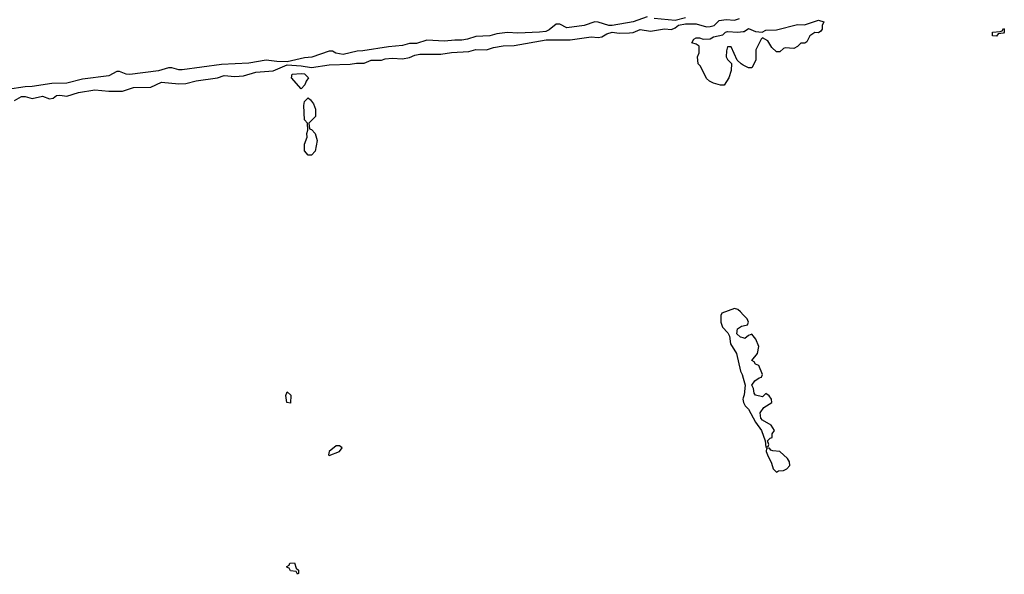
# Model space of a CAD drawing. Header units: inches. Extents: x 2701323 to 2964515, y 494916 to 722124.
# Tile 369 of 656: x 2825859 to 2831494, y 672086 to 675262. Entities that reach past the tile are written whole.
import ezdxf

# ---------------------------------------------------------------- set-up
doc = ezdxf.new("R2010")
doc.units = ezdxf.units.IN
doc.header["$MEASUREMENT"] = 0
doc.layers.add('C8627', color=7, linetype='Continuous')
doc.layers.add('C8637', color=7, linetype='Continuous')

msp = doc.modelspace()

# ---------------------------------------------------------------- linework, layer by layer
at = {"layer": 'C8627', "color": 2}
for points, elevation in [([(2829450, 675279), (2829370.4, 675249.6), (2829250, 675229.4), (2829230, 675229.4), (2829170, 675249), (2829150, 675249.2), (2829090.4, 675229.6), (2828990, 675216), (2828950, 675237.2), (2828930, 675237.2), (2828890, 675203.7), (2828870, 675195.1), (2828834, 675190), (2828710, 675184.5), (2828650, 675189.5), (2828590, 675180.9), (2828549.5, 675169.5), (2828470, 675166), (2828422, 675150), (2828390, 675144.7), (2828350, 675145.6), (2828290, 675139.3), (2828190, 675146), (2828130, 675126.6), (2828090, 675125.2), (2828050, 675114), (2827970, 675107.3), (2827823.3, 675083.3), (2827790, 675082.9), (2827710, 675063.6), (2827668.7, 675070), (2827650, 675081.2), (2827630, 675081.2), (2827531.7, 675048.3), (2827490, 675043.6), (2827390, 675021.2), (2827330, 675022.4), (2827270, 675029.6), (2827170, 675012.7), (2827013.4, 675006.6), (2826790, 674974.5), (2826770, 674975.1), (2826730, 674987), (2826710, 674986.6), (2826654, 674970), (2826490, 674948), (2826468, 674950), (2826430, 674966), (2826414.4, 674965.6), (2826370, 674940.9), (2826218.8, 674921.2), (2826130, 674898), (2826043.4, 674896.6), (2825930, 674878.9), (2825890, 674878.7), (2825790, 674863)], 2), ([(2825830, 674799.6), (2825870, 674822.3), (2825890, 674822.7), (2825930, 674811.6), (2825990, 674824.2), (2826030, 674808.5), (2826050, 674812.7), (2826070, 674827.9), (2826090, 674830.3), (2826130, 674823.6), (2826195.5, 674844.5), (2826290, 674861.3), (2826370, 674852.9), (2826447.2, 674852.8), (2826510, 674874.9), (2826610, 674875.8), (2826670, 674904.9), (2826770, 674895.8), (2826810, 674896.5), (2826870, 674912.7), (2826990.7, 674929.3), (2827030, 674942.7), (2827090, 674936.2), (2827139.4, 674940.6), (2827210, 674960.9), (2827310, 674970.3), (2827390, 675003.8), (2827470, 674998), (2827530, 674988.4), (2827630, 675003.8), (2827750, 675008), (2827786, 675014), (2827830, 675012.6), (2827870, 675030.3), (2827930, 675030.3), (2827950, 675037.7), (2827990, 675042.8), (2828050, 675037.3), (2828090, 675044.9), (2828121.4, 675058.6), (2828150, 675064.4), (2828270, 675064.5), (2828330, 675073.8), (2828430, 675081.1), (2828470, 675091.7), (2828530, 675089.2), (2828570, 675102.6), (2828627, 675113), (2828690, 675114.7), (2828872.9, 675147.1), (2829010, 675146.4), (2829130, 675163.9), (2829170, 675161.3), (2829190, 675164.4), (2829218.7, 675181.3), (2829250, 675190.6), (2829290, 675185.8), (2829350, 675187.3), (2829370, 675189.2), (2829410, 675205.5), (2829470, 675196.5), (2829550, 675210.4), (2829590, 675206.7), (2829610, 675214.8), (2829629.4, 675230.6), (2829670, 675238), (2829730, 675239.1), (2829790, 675222), (2829810, 675222.6), (2829834, 675230), (2829861.6, 675258.4), (2829903, 675263), (2829950, 675258.8), (2829979, 675270)], 2), ([(2829670, 675273.2), (2829610, 675258.4), (2829489.5, 675269.5)], 2), ([(2830000, 675002.7), (2829988.9, 675008.9), (2829966, 675030), (2829930, 675106), (2829910, 675106), (2829903.6, 675083.6), (2829902, 675050), (2829910, 675034), (2829932, 675012), (2829931.6, 674971.6), (2829918, 674930), (2829890, 674888), (2829870, 674888), (2829830, 674898), (2829806, 674910), (2829790, 674926), (2829755.3, 674995.3), (2829742, 675010), (2829738, 675050), (2829747.3, 675072.7), (2829748, 675110), (2829730, 675122), (2829706, 675130), (2829718, 675150), (2829730, 675158), (2829750, 675158.8), (2829770, 675150.7), (2829810, 675153.4), (2829830, 675164.9), (2829884, 675176), (2829898, 675190), (2829910, 675194.8), (2829970, 675190.4), (2830000, 675194.7)], -2), ([(2830000, 673573), (2829983.7, 673590), (2829970, 673602), (2829950, 673609.3), (2829878, 673582), (2829871.1, 673568.9), (2829871, 673530), (2829880.7, 673500.7), (2829911.3, 673468.7), (2829920.7, 673450), (2829926.8, 673406.8), (2829961, 673350), (2829984, 673250), (2829994, 673230), (2830000, 673208.6)], 2), ([(2830000, 673439.9), (2829984.4, 673444.4), (2829964.2, 673464.2), (2829967.2, 673492.7), (2829990, 673506.7), (2830000, 673509.2)], 2), ([(2830000, 673096.6), (2829998, 673090), (2830000, 673080)], 2)]:
    msp.add_lwpolyline(points, dxfattribs=dict(at, elevation=elevation))
for points, elevation in [([(2827470, 674866), (2827415.3, 674930), (2827418, 674950), (2827470, 674954.9), (2827490, 674951.5), (2827511.3, 674930), (2827498, 674910), (2827491.6, 674888.4)], -2), ([(2827510, 674486), (2827488.9, 674511.1), (2827489, 674550), (2827504, 674590), (2827502, 674610), (2827508, 674630), (2827506, 674670), (2827489.1, 674689.1), (2827485.2, 674770), (2827490, 674794), (2827510, 674814), (2827523.6, 674803.6), (2827539.8, 674779.8), (2827552, 674750), (2827551.6, 674708.4), (2827514, 674670), (2827518, 674638), (2827530, 674634), (2827550.9, 674610.9), (2827561, 674570), (2827551.1, 674508.9), (2827530, 674486)], -2), ([(2827410, 673066), (2827388.7, 673070), (2827382, 673110), (2827390, 673132), (2827411.6, 673111.6)], -2), ([(2827690, 672822.7), (2827670, 672820.9), (2827631.3, 672790), (2827626.8, 672770), (2827630, 672766), (2827688.7, 672790), (2827705.2, 672810)], 2), ([(2827450, 672086), (2827442, 672102), (2827410, 672106), (2827402, 672122), (2827390, 672126), (2827388, 672130), (2827402, 672138), (2827406, 672150), (2827432.7, 672152.7), (2827442, 672122), (2827454, 672110), (2827454, 672090)], -2)]:
    msp.add_lwpolyline(points, close=True, dxfattribs=dict(at, elevation=elevation))
at = {"layer": 'C8637', "color": 2}
for points, elevation in [([(2830000, 675194.7), (2830004.7, 675195.3), (2830030, 675211.3), (2830070, 675194.8), (2830108.9, 675191.1), (2830130, 675202), (2830190, 675204), (2830310, 675234.9), (2830350, 675233.4), (2830430, 675259.1), (2830462, 675250), (2830452, 675230), (2830451.6, 675208.4), (2830443.6, 675196.4), (2830430, 675188), (2830410, 675188.7), (2830382, 675170), (2830363.6, 675136.4), (2830351.6, 675128.4), (2830330, 675128), (2830310, 675108), (2830290, 675098), (2830239.6, 675100.4), (2830230, 675098), (2830210, 675078), (2830190, 675078), (2830164, 675104), (2830140.4, 675140.4), (2830110, 675158), (2830102, 675150), (2830072, 675090), (2830072, 675030), (2830050, 674986), (2830030, 674986), (2830000, 675002.7)], -2), ([(2830000, 673509.2), (2830024.7, 673515.3), (2830029.4, 673530), (2830022, 673550), (2830000, 673573)], 2), ([(2830000, 673080), (2830002, 673070), (2830011.1, 673051.1), (2830030, 673032), (2830070, 672958), (2830104, 672910), (2830124.7, 672850), (2830130, 672814), (2830142, 672818), (2830146, 672830), (2830138, 672850), (2830154, 672866), (2830166, 672870), (2830166, 672890), (2830178, 672910), (2830160.4, 672940.4), (2830109.3, 672969.3), (2830100.5, 672980.5), (2830096.9, 673010), (2830118, 673042), (2830164, 673070), (2830162, 673090), (2830149.1, 673109.1), (2830130, 673122), (2830110, 673102.7), (2830070, 673112.7), (2830062.6, 673122.6), (2830058.7, 673150), (2830049.2, 673170), (2830065.4, 673194.6), (2830091.3, 673211.3), (2830105.2, 673214.8), (2830109.4, 673230), (2830090, 673282), (2830070, 673288.7), (2830062, 673302), (2830048.7, 673310), (2830082, 673350), (2830088.7, 673390), (2830072.9, 673432.9), (2830050, 673462), (2830030, 673453.2), (2830010, 673437), (2830000, 673439.9)], 2), ([(2830000, 673208.6), (2830010.8, 673170), (2830005.4, 673114.6), (2830000, 673096.6)], 2)]:
    msp.add_lwpolyline(points, dxfattribs=dict(at, elevation=elevation))
for points, elevation in [([(2831450, 675168.7), (2831426, 675170), (2831426, 675190), (2831470, 675194), (2831482, 675198), (2831490, 675212), (2831494, 675210), (2831494, 675190), (2831490, 675186), (2831458, 675182)], -2), ([(2830150, 672808), (2830134, 672806), (2830132, 672790), (2830138, 672770), (2830162, 672722), (2830171.3, 672690), (2830190, 672671.3), (2830202, 672678), (2830230, 672680.5), (2830250, 672690.8), (2830266, 672710), (2830265.2, 672730), (2830254, 672750), (2830210, 672788.7), (2830170, 672792.7), (2830157.2, 672797.2)], 2)]:
    msp.add_lwpolyline(points, close=True, dxfattribs=dict(at, elevation=elevation))

doc.saveas('drawing.dxf')
